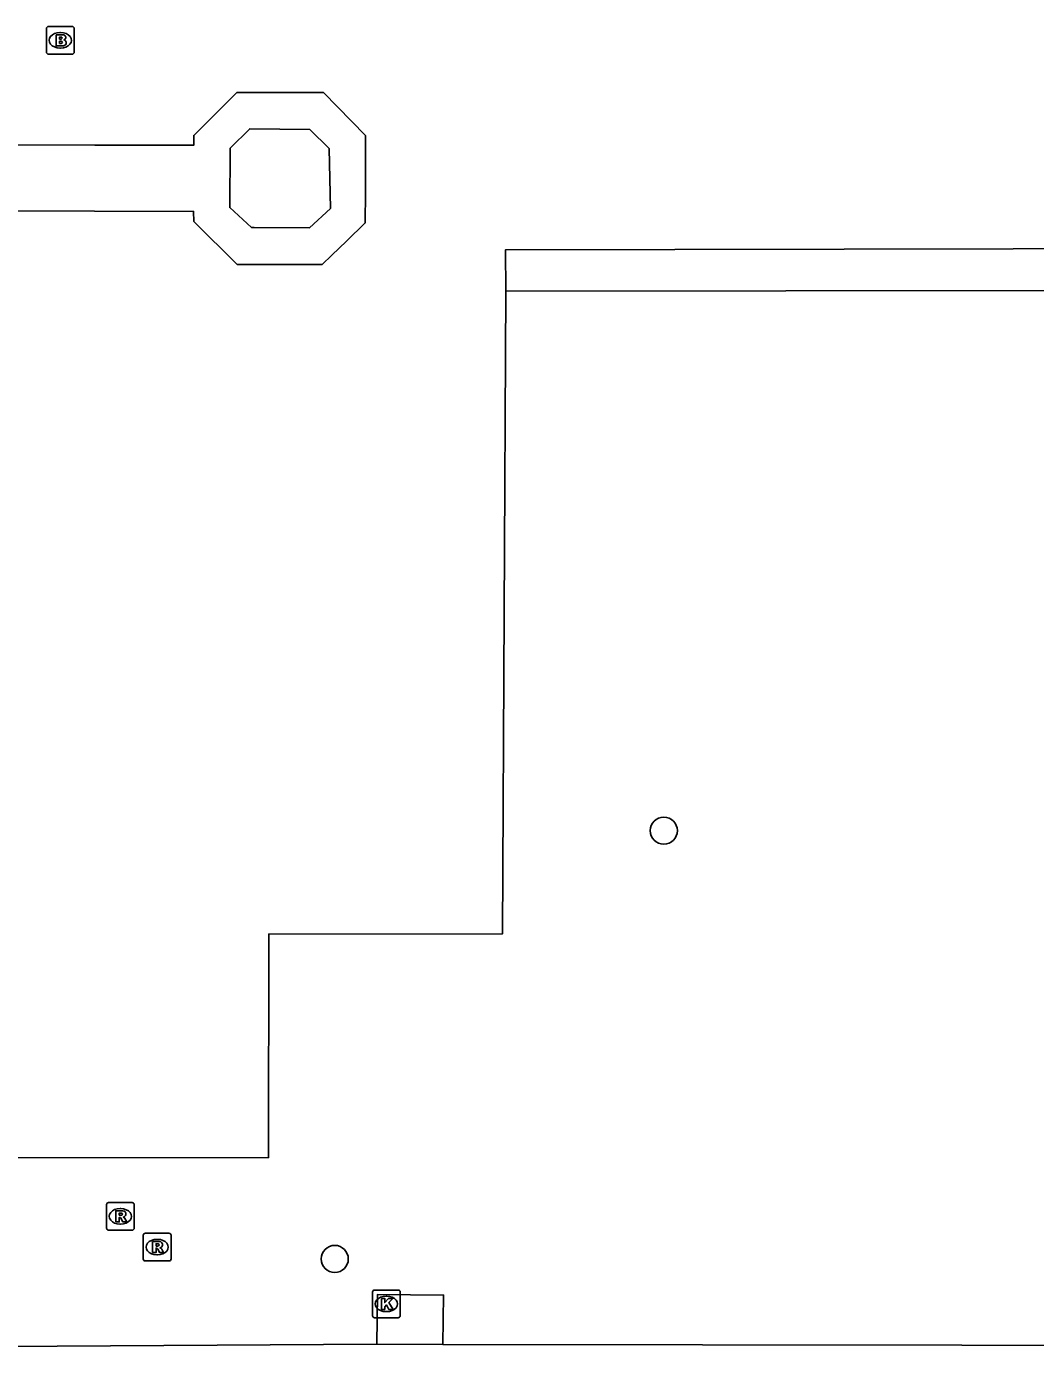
# Model space of a CAD drawing. Extents: x 161477 to 163040, y 383680 to 384868.
# Drawn here: x 162089.64 to 162126.03, y 384190.9 to 384238.54 of the extents above; entities that cross this region are included whole.
import ezdxf

# ---------------------------------------------------------------- set-up
doc = ezdxf.new("R2010")
doc.units = 0
for name, color, linetype in [('IMGEO_Boom', 7, 'Continuous'), ('IMGEO_Brandkraan', 7, 'Continuous'), ('IMGEO_Dek', 7, 'Continuous'), ('IMGEO_Kolk', 7, 'Continuous'), ('IMGEO_Pand', 7, 'Continuous'), ('IMGEO_Rioolput', 7, 'Continuous'), ('IMGEO_Voetpad_gesloten', 7, 'Continuous'), ('IMGEO_Voetpad_open', 7, 'Continuous')]:
    doc.layers.add(name, color=color, linetype=linetype)

msp = doc.modelspace()

# ---------------------------------------------------------------- linework, layer by layer
at = {"layer": 'IMGEO_Boom'}
for centre in [(162112.624, 384209.541), (162100.757, 384194.096)]:
    msp.add_circle(centre, 0.489, dxfattribs=at)
at = {"layer": 'IMGEO_Brandkraan'}
for p, q in [((162090.359, 384237.614), (162090.359, 384238.466)), ((162090.434, 384238.54), (162091.286, 384238.54)), ((162090.847, 384238.32), (162090.872, 384238.32)), ((162091.36, 384238.466), (162091.36, 384237.614)), ((162090.87, 384237.76), (162090.845, 384237.76)), ((162091.286, 384237.54), (162090.434, 384237.54))]:
    msp.add_line(p, q, dxfattribs=at)
for points in [[(162090.359, 384237.614), (162090.359, 384238.466)], [(162090.434, 384238.54), (162091.286, 384238.54)], [(162090.707, 384238.24), (162090.707, 384237.84), (162090.92, 384237.84)], [(162090.938, 384238.24), (162090.707, 384238.24)], [(162090.886, 384238.159), (162090.832, 384238.159), (162090.832, 384238.083)], [(162091.36, 384238.466), (162091.36, 384237.614)], [(162090.832, 384238.083), (162090.885, 384238.083)], [(162090.894, 384238.007), (162090.832, 384238.007), (162090.832, 384237.926)], [(162090.832, 384237.926), (162090.894, 384237.926)], [(162091.286, 384237.54), (162090.434, 384237.54)]]:
    msp.add_lwpolyline(points, dxfattribs=at)
for centre, radius, start, end in [((162090.436, 384238.464), 0.0765, 91.552, 178.448), ((162090.436, 384238.464), 0.0765, 91.552, 178.448), ((162090.887, 384238.121), 0.0379, 267.8285, 90.9355), ((162090.942, 384238.095), 0.145, 59.4692, 91.5367), ((162090.967, 384238.142), 0.0922, 285.5137, 58.1501), ((162091.284, 384238.464), 0.0765, 1.552, 88.448), ((162091.284, 384238.464), 0.0765, 1.552, 88.448), ((162090.895, 384237.966), 0.0404, 269.8759, 90.5077), ((162090.926, 384238.091), 0.251, 268.6676, 293.5347), ((162090.972, 384237.95), 0.105, 301.3115, 78.989), ((162090.436, 384237.616), 0.0765, 181.552, 268.448), ((162090.436, 384237.616), 0.0765, 181.552, 268.448), ((162091.284, 384237.616), 0.0765, 271.552, 358.448), ((162091.284, 384237.616), 0.0765, 271.552, 358.448)]:
    msp.add_arc(centre, radius, start, end, dxfattribs=at)
for centre, major_axis, ratio, start_param, end_param in [((162090.846, 384238.04), (-0.387, 0.002), 0.722429, 4.712389, 7.853982), ((162090.871, 384238.04), (-0.39, 0.002), 0.717154, 1.570796, 4.712389)]:
    msp.add_ellipse(centre, major_axis=major_axis, ratio=ratio, start_param=start_param, end_param=end_param, dxfattribs=at)
at = {"layer": 'IMGEO_Dek'}
for points in [[(162092.103, 384234.259), (162082.412, 384234.268), (162082.408, 384231.898), (162082.675, 384231.897), (162084.062, 384231.895), (162084.808, 384231.893), (162092.092, 384231.879), (162095.665, 384231.872), (162095.679, 384231.511), (162097.235, 384229.958), (162098.908, 384229.957), (162100.304, 384229.957), (162100.65, 384230.291), (162101.179, 384230.802), (162101.856, 384231.456), (162101.862, 384232.56), (162101.872, 384234.603), (162100.349, 384236.153), (162097.23, 384236.159), (162095.672, 384234.611), (162095.673, 384234.256)], [(162099.853, 384234.827), (162100.557, 384234.134), (162100.601, 384231.977), (162099.852, 384231.282), (162097.853, 384231.285), (162097.758, 384231.285), (162096.971, 384232.009), (162096.99, 384234.155), (162097.69, 384234.853)]]:
    msp.add_lwpolyline(points, close=True, dxfattribs=at)
at = {"layer": 'IMGEO_Kolk'}
for p, q in [((162102.118, 384192.049), (162102.118, 384192.901)), ((162102.193, 384192.975), (162103.045, 384192.975)), ((162103.119, 384192.901), (162103.119, 384192.049)), ((162102.606, 384192.755), (162102.631, 384192.755)), ((162103.045, 384191.975), (162102.193, 384191.975)), ((162102.629, 384192.195), (162102.604, 384192.195))]:
    msp.add_line(p, q, dxfattribs=at)
for points in [[(162102.118, 384192.049), (162102.118, 384192.901)], [(162102.193, 384192.975), (162103.045, 384192.975)], [(162103.119, 384192.901), (162103.119, 384192.049)], [(162102.439, 384192.675), (162102.562, 384192.675), (162102.562, 384192.524), (162102.692, 384192.675), (162102.856, 384192.675), (162102.71, 384192.524), (162102.863, 384192.275), (162102.711, 384192.275), (162102.626, 384192.439), (162102.562, 384192.372), (162102.562, 384192.275), (162102.439, 384192.275), (162102.439, 384192.675)], [(162103.045, 384191.975), (162102.193, 384191.975)]]:
    msp.add_lwpolyline(points, dxfattribs=at)
for centre, start, end in [((162102.195, 384192.899), 91.552, 178.448), ((162102.195, 384192.899), 91.552, 178.448), ((162103.043, 384192.899), 1.552, 88.448), ((162103.043, 384192.899), 1.552, 88.448), ((162102.195, 384192.051), 181.552, 268.448), ((162102.195, 384192.051), 181.552, 268.448), ((162103.043, 384192.051), 271.552, 358.448), ((162103.043, 384192.051), 271.552, 358.448)]:
    msp.add_arc(centre, 0.0765, start, end, dxfattribs=at)
for centre, major_axis, ratio, start_param, end_param in [((162102.605, 384192.475), (-0.387, 0.002), 0.722429, 4.712389, 7.853982), ((162102.63, 384192.475), (-0.39, 0.002), 0.717154, 1.570796, 4.712389)]:
    msp.add_ellipse(centre, major_axis=major_axis, ratio=ratio, start_param=start_param, end_param=end_param, dxfattribs=at)
at = {"layer": 'IMGEO_Pand'}
msp.add_lwpolyline([(162100.557, 384234.134), (162099.853, 384234.827), (162097.69, 384234.853), (162096.99, 384234.155), (162096.971, 384232.009), (162097.758, 384231.285), (162097.853, 384231.285), (162099.852, 384231.282), (162100.601, 384231.977), (162100.557, 384234.134)], dxfattribs=at)
at = {"layer": 'IMGEO_Rioolput'}
for p, q in [((162092.525, 384195.205), (162092.525, 384196.057)), ((162092.6, 384196.131), (162093.452, 384196.131)), ((162093.013, 384195.911), (162093.038, 384195.911)), ((162093.526, 384196.057), (162093.526, 384195.205)), ((162093.036, 384195.351), (162093.011, 384195.351)), ((162093.452, 384195.131), (162092.6, 384195.131)), ((162093.852, 384194.097), (162093.852, 384194.949)), ((162093.927, 384195.023), (162094.779, 384195.023)), ((162094.34, 384194.803), (162094.365, 384194.803)), ((162094.853, 384194.949), (162094.853, 384194.097)), ((162094.779, 384194.023), (162093.927, 384194.023)), ((162094.363, 384194.243), (162094.338, 384194.243))]:
    msp.add_line(p, q, dxfattribs=at)
for points in [[(162092.525, 384195.205), (162092.525, 384196.057)], [(162092.6, 384196.131), (162093.452, 384196.131)], [(162093.114, 384195.829), (162092.862, 384195.831), (162092.862, 384195.431)], [(162093.04, 384195.75), (162092.986, 384195.75), (162092.986, 384195.669)], [(162093.526, 384196.057), (162093.526, 384195.205)], [(162092.862, 384195.431), (162092.986, 384195.431), (162092.986, 384195.593), (162092.997, 384195.593)], [(162092.986, 384195.669), (162093.038, 384195.669)], [(162093.044, 384195.564), (162093.115, 384195.431), (162093.255, 384195.431), (162093.19, 384195.557)], [(162093.452, 384195.131), (162092.6, 384195.131)], [(162093.852, 384194.097), (162093.852, 384194.949)], [(162093.927, 384195.023), (162094.779, 384195.023)], [(162094.853, 384194.949), (162094.853, 384194.097)], [(162094.441, 384194.721), (162094.189, 384194.723), (162094.189, 384194.323)], [(162094.189, 384194.323), (162094.313, 384194.323), (162094.313, 384194.485), (162094.324, 384194.485)], [(162094.367, 384194.642), (162094.313, 384194.642), (162094.313, 384194.561)], [(162094.313, 384194.561), (162094.365, 384194.561)], [(162094.371, 384194.456), (162094.442, 384194.323), (162094.582, 384194.323), (162094.517, 384194.449)], [(162094.779, 384194.023), (162093.927, 384194.023)]]:
    msp.add_lwpolyline(points, dxfattribs=at)
for centre, radius, start, end in [((162092.602, 384196.055), 0.0765, 91.552, 178.448), ((162092.602, 384196.055), 0.0765, 91.552, 178.448), ((162093.046, 384195.654), 0.0964, 77.0061, 93.1865), ((162093.06, 384195.711), 0.0378, 276.6634, 79.6772), ((162093.113, 384195.719), 0.109, 350.3612, 89.416), ((162093.45, 384196.055), 0.0765, 1.552, 88.448), ((162093.45, 384196.055), 0.0765, 1.552, 88.448), ((162092.996, 384195.54), 0.0533, 26.0293, 88.6989), ((162093.022, 384195.858), 0.19, 274.7715, 282.9687), ((162093.111, 384195.719), 0.112, 277.5842, 350.9817), ((162093.095, 384195.504), 0.108, 29.5134, 73.7905), ((162092.602, 384195.207), 0.0765, 181.552, 268.448), ((162092.602, 384195.207), 0.0765, 181.552, 268.448), ((162093.45, 384195.207), 0.0765, 271.552, 358.448), ((162093.45, 384195.207), 0.0765, 271.552, 358.448), ((162093.929, 384194.947), 0.0765, 91.552, 178.448), ((162093.929, 384194.947), 0.0765, 91.552, 178.448), ((162094.777, 384194.947), 0.0765, 1.552, 88.448), ((162094.777, 384194.947), 0.0765, 1.552, 88.448), ((162094.323, 384194.432), 0.0533, 26.0293, 88.6989), ((162094.349, 384194.75), 0.19, 274.7715, 282.9687), ((162094.373, 384194.546), 0.0964, 77.0061, 93.1865), ((162094.387, 384194.603), 0.0378, 276.6634, 79.6772), ((162094.44, 384194.611), 0.109, 350.3612, 89.416), ((162094.438, 384194.611), 0.112, 277.5842, 350.9817), ((162094.422, 384194.396), 0.108, 29.5134, 73.7905), ((162093.929, 384194.099), 0.0765, 181.552, 268.448), ((162093.929, 384194.099), 0.0765, 181.552, 268.448), ((162094.777, 384194.099), 0.0765, 271.552, 358.448), ((162094.777, 384194.099), 0.0765, 271.552, 358.448)]:
    msp.add_arc(centre, radius, start, end, dxfattribs=at)
for centre, major_axis, ratio, start_param, end_param in [((162093.012, 384195.631), (-0.387, 0.002), 0.722429, 4.712389, 7.853982), ((162093.037, 384195.631), (-0.39, 0.002), 0.717154, 1.570796, 4.712389), ((162094.339, 384194.523), (-0.387, 0.002), 0.722429, 4.712389, 7.853982), ((162094.364, 384194.523), (-0.39, 0.002), 0.717154, 1.570796, 4.712389)]:
    msp.add_ellipse(centre, major_axis=major_axis, ratio=ratio, start_param=start_param, end_param=end_param, dxfattribs=at)
at = {"layer": 'IMGEO_Voetpad_gesloten'}
for points in [[(162101.872, 384234.603), (162100.349, 384236.153), (162097.23, 384236.159), (162095.672, 384234.611), (162095.673, 384234.256), (162092.103, 384234.259), (162082.412, 384234.268), (162082.408, 384231.898), (162082.675, 384231.897), (162084.062, 384231.895), (162084.808, 384231.893), (162092.092, 384231.879), (162095.665, 384231.872), (162095.679, 384231.511), (162097.235, 384229.958), (162098.908, 384229.957), (162100.304, 384229.957), (162100.65, 384230.291), (162101.179, 384230.802), (162101.856, 384231.456), (162101.862, 384232.56), (162101.872, 384234.603)], [(162099.853, 384234.827), (162100.557, 384234.134), (162100.601, 384231.977), (162099.852, 384231.282), (162097.853, 384231.285), (162097.758, 384231.285), (162096.971, 384232.009), (162096.99, 384234.155), (162097.69, 384234.853), (162099.853, 384234.827)]]:
    msp.add_lwpolyline(points, dxfattribs=at)
at = {"layer": 'IMGEO_Voetpad_open'}
for points in [[(162247.31, 384229.25), (162247.326, 384230.758), (162106.918, 384230.479), (162106.909, 384230.479), (162106.921, 384228.996)], [(162106.921, 384228.996), (162177.63, 384229.082), (162247.31, 384229.25)], [(162041.924, 384190.961), (162041.937, 384197.345), (162041.938, 384197.717), (162098.373, 384197.75), (162098.374, 384205.812), (162106.811, 384205.822), (162106.921, 384228.996)], [(162104.654, 384191.016), (162104.681, 384192.792), (162102.3, 384192.815), (162102.274, 384191.019)], [(162104.654, 384191.016), (162188.881, 384190.9), (162188.873, 384192.38)], [(162083.053, 384190.907), (162102.274, 384191.019)], [(162102.274, 384191.019), (162104.654, 384191.016)]]:
    msp.add_lwpolyline(points, dxfattribs=at)

doc.saveas('drawing.dxf')
